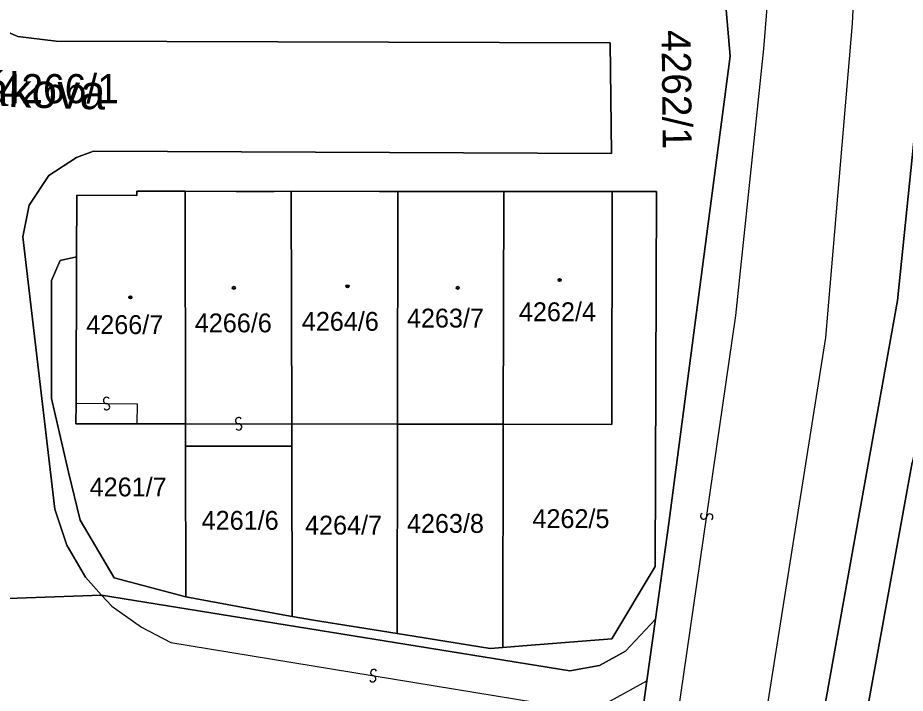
# Model space of a CAD drawing. Extents: x -598233 to -596890, y -1157848 to -1156431.
# Drawn here: x -598050.5 to -597998.7, y -1156881.8 to -1156842.4 of the extents above; entities that cross this region are included whole.
import ezdxf

# ---------------------------------------------------------------- set-up
doc = ezdxf.new("R2010")
doc.units = 0
for name, color, linetype in [('Level 1', 7, 'Continuous'), ('Level 11', 7, 'Continuous'), ('Level 13', 7, 'Continuous'), ('Level 3', 7, 'Continuous'), ('Level 4', 7, 'Continuous'), ('Level 5', 7, 'Continuous'), ('Level 60', 7, 'Continuous'), ('Vrstva 54', 7, 'Continuous'), ('Vrstva 60', 7, 'Continuous')]:
    doc.layers.add(name, color=color, linetype=linetype)

msp = doc.modelspace()

# ---------------------------------------------------------------- linework, layer by layer
at = {"layer": 'Level 1'}
for points in [[(-598055.12, -1156786.5), (-598046.79, -1156796.42), (-598042.33, -1156799.68), (-598035.7, -1156804.52), (-598033.02, -1156806.47), (-598027.61, -1156810.61), (-598025.6, -1156812.15), (-598015.97, -1156821.78), (-598014.05, -1156825.16), (-598009.94, -1156832.4), (-598008.9, -1156844.6), (-598012.47, -1156871.86), (-598013.25, -1156877.47), (-598013.76, -1156881.08), (-598016.24, -1156898.9)], [(-597999.07, -1156822.49), (-597997.01, -1156838.34), (-597999.12, -1156858.86), (-598008.57, -1156911.65)], [(-598014.05, -1156825.16), (-598009.94, -1156832.4), (-598008.9, -1156844.6), (-598012.47, -1156871.86), (-598013.25, -1156877.47)], [(-598045.6, -1156876.06), (-598046.55, -1156875.02), (-598047.64, -1156873.15), (-598048.33, -1156871.04), (-598050.2, -1156855.14), (-598049.84, -1156853.3), (-598048.69, -1156851.57), (-598047.07, -1156850.51), (-598046.08, -1156850.15), (-598015.82, -1156850.28), (-598015.89, -1156843.82), (-598048.25, -1156843.71), (-598050.49, -1156843.44), (-598051.7, -1156842.94), (-598052.96, -1156842.07), (-598053.68, -1156841.22), (-598054.27, -1156837.59)], [(-598047.06, -1156856.31), (-598047.05, -1156852.72), (-598043.55, -1156852.73), (-598043.55, -1156852.48), (-598040.73, -1156852.48)], [(-598040.73, -1156852.48), (-598040.7, -1156866.06)], [(-598034.54, -1156852.48), (-598035.53, -1156852.49), (-598037.74, -1156852.49), (-598040.73, -1156852.48)], [(-598034.54, -1156852.48), (-598034.5, -1156866.06)], [(-598028.31, -1156852.49), (-598029.37, -1156852.49), (-598034.54, -1156852.48)], [(-598028.33, -1156866.08), (-598028.31, -1156852.49)], [(-598022.11, -1156852.49), (-598022.92, -1156852.5), (-598028.31, -1156852.49)], [(-598022.11, -1156852.49), (-598022.14, -1156866.09)], [(-598022.11, -1156852.49), (-598015.78, -1156852.5)], [(-598022.17, -1156879.13), (-598021, -1156879.03), (-598015.8, -1156878.61), (-598013.28, -1156874.4), (-598013.19, -1156852.5), (-598015.78, -1156852.5)], [(-598015.78, -1156852.5), (-598015.8, -1156866.1), (-598022.14, -1156866.09)], [(-598047.06, -1156856.31), (-598048.02, -1156856.52), (-598048.52, -1156857.7), (-598048.52, -1156864.59), (-598047.53, -1156868.89), (-598046.85, -1156871.69), (-598044.87, -1156875.06), (-598040.68, -1156876.16)], [(-598047.06, -1156856.31), (-598047.09, -1156864.86)], [(-598047.09, -1156864.86), (-598047.1, -1156866.07), (-598043.54, -1156866.06)], [(-598043.54, -1156866.06), (-598040.7, -1156866.06)], [(-598040.7, -1156866.06), (-598040.7, -1156867.37)], [(-598034.5, -1156867.37), (-598034.5, -1156866.06)], [(-598034.5, -1156866.06), (-598028.33, -1156866.08)], [(-598028.33, -1156866.08), (-598028.34, -1156878.31)], [(-598022.14, -1156866.09), (-598028.33, -1156866.08)], [(-598022.14, -1156866.09), (-598022.17, -1156879.13)], [(-598040.7, -1156867.37), (-598034.5, -1156867.37)], [(-598040.7, -1156867.37), (-598040.68, -1156876.16)], [(-598034.5, -1156867.37), (-598034.47, -1156877.31)], [(-598003.73, -1156898.45), (-597998.26, -1156868.33)], [(-598045.6, -1156876.06), (-598054.38, -1156876.39)], [(-598013.25, -1156877.47), (-598015.01, -1156879.34), (-598016.53, -1156880.18), (-598018.25, -1156880.49), (-598045.6, -1156876.06)], [(-598040.68, -1156876.16), (-598035.02, -1156877.22), (-598034.47, -1156877.31)], [(-598028.34, -1156878.31), (-598033.22, -1156877.52), (-598034.47, -1156877.31)], [(-598013.25, -1156877.47), (-598013.76, -1156881.08)], [(-598028.34, -1156878.31), (-598027.37, -1156878.47), (-598022.91, -1156879.19), (-598022.17, -1156879.13)], [(-598028.04, -1156961.98), (-598025.81, -1156945.25), (-598020.33, -1156922.86), (-598016.24, -1156898.9), (-598013.76, -1156881.08)]]:
    msp.add_lwpolyline(points, dxfattribs=at)
at = {"layer": 'Level 13'}
for centre, start, end in [((-598045.307, -1156864.696), 36.8899, 268.9879), ((-598045.312, -1156865.064), 216.6755, 89.2655), ((-598037.598, -1156865.876), 37.3727, 269.4707), ((-598037.601, -1156866.244), 217.1583, 89.7483), ((-598010.442, -1156871.452), 119.1198, 351.2178), ((-598010.078, -1156871.507), 298.9054, 171.4954), ((-598029.709, -1156880.588), 28.0756, 260.1736), ((-598029.771, -1156880.952), 207.8611, 80.4511)]:
    msp.add_arc(centre, 0.184, start, end, dxfattribs=at)
at = {"layer": 'Level 3'}
for points in [[(-598011.97, -1156883.24), (-598008.56, -1156859.73), (-598006.93, -1156844.17), (-598006.62, -1156840.3), (-598006.77, -1156836.41), (-598007.4, -1156832.57), (-598008.48, -1156828.84), (-598009.92, -1156825.44), (-598011.74, -1156822.22), (-598013.92, -1156819.23), (-598016.43, -1156816.51), (-598025.72, -1156808.6), (-598034.1, -1156802.52), (-598041.16, -1156797.32), (-598044.37, -1156795.09), (-598047.36, -1156792.56), (-598050.08, -1156789.75), (-598052.52, -1156786.69)], [(-598001.53, -1156837.93), (-598001.77, -1156842.69), (-598003.32, -1156861.02), (-598007.07, -1156884.64), (-598015.89, -1156935.54), (-598019.61, -1156962.34), (-598019.16, -1156978.63), (-598018.25, -1157005.99), (-598018.43, -1157016.08), (-598017.93, -1157045.82), (-598016.22, -1157076.88)], [(-598047.09, -1156864.86), (-598043.53, -1156864.89), (-598043.54, -1156866.06)], [(-598040.7, -1156866.06), (-598034.5, -1156866.06)], [(-598045.6, -1156876.06), (-598045, -1156876.71), (-598043.28, -1156877.94), (-598041.56, -1156878.83), (-598017.92, -1156882.7), (-598015.88, -1156882.24), (-598013.76, -1156881.08)]]:
    msp.add_lwpolyline(points, dxfattribs=at)
at = {"layer": 'Level 5'}
for centre, radius in [((-598018.85, -1156857.66), 0.09), ((-598018.85, -1156857.66), 0.0521), ((-598037.88, -1156858.12), 0.09), ((-598037.88, -1156858.12), 0.0521), ((-598031.24, -1156858.03), 0.09), ((-598031.24, -1156858.03), 0.0521), ((-598024.8, -1156858.12), 0.09), ((-598024.8, -1156858.12), 0.0521), ((-598043.92, -1156858.68), 0.09), ((-598043.92, -1156858.68), 0.0521)]:
    msp.add_circle(centre, radius, dxfattribs=at)
at = {"layer": 'Level 60'}
for points in [[(-598008.57, -1156911.65), (-597999.12, -1156858.86), (-597997.01, -1156838.34), (-597999.07, -1156822.49), (-597996.86, -1156822.74), (-597997.1, -1156815.73), (-598000.61, -1156802.57), (-597999.57, -1156802.33), (-597997.31, -1156801.98), (-597994.14, -1156815.75), (-597994, -1156823.07), (-597993.65, -1156831.69), (-597993.63, -1156841.5), (-597994.2, -1156848.82), (-597997.41, -1156864.24), (-597997.82, -1156866.2), (-597998.26, -1156868.33), (-598003.73, -1156898.45)], [(-598009.94, -1156832.4), (-598008.9, -1156844.6), (-598012.47, -1156871.86), (-598013.25, -1156877.47), (-598015.01, -1156879.34), (-598016.53, -1156880.18), (-598018.25, -1156880.49), (-598045.6, -1156876.06), (-598046.55, -1156875.02), (-598047.64, -1156873.15), (-598048.33, -1156871.04), (-598050.2, -1156855.14), (-598049.84, -1156853.3), (-598048.69, -1156851.57), (-598047.07, -1156850.51), (-598046.08, -1156850.15), (-598015.82, -1156850.28), (-598015.89, -1156843.82), (-598048.25, -1156843.71), (-598050.49, -1156843.44), (-598051.7, -1156842.94)], [(-598051.7, -1156842.94), (-598050.49, -1156843.44), (-598048.25, -1156843.71), (-598015.89, -1156843.82), (-598015.82, -1156850.28), (-598046.08, -1156850.15), (-598047.07, -1156850.51), (-598048.69, -1156851.57), (-598049.84, -1156853.3), (-598050.2, -1156855.14), (-598048.33, -1156871.04), (-598047.64, -1156873.15), (-598046.55, -1156875.02), (-598045.6, -1156876.06), (-598054.38, -1156876.39)], [(-598080.33, -1156893.28), (-598059.85, -1156878.92), (-598053.86, -1156874.72), (-598054.14, -1156875.81), (-598054.38, -1156876.39), (-598045.6, -1156876.06), (-598018.25, -1156880.49), (-598016.53, -1156880.18), (-598015.01, -1156879.34), (-598013.25, -1156877.47), (-598013.76, -1156881.08), (-598016.24, -1156898.9)]]:
    msp.add_lwpolyline(points, dxfattribs=at)
for points in [[(-598021, -1156879.03), (-598015.8, -1156878.61), (-598013.28, -1156874.4), (-598013.19, -1156852.5), (-598015.78, -1156852.5), (-598022.11, -1156852.49), (-598022.92, -1156852.5), (-598028.31, -1156852.49), (-598029.37, -1156852.49), (-598034.54, -1156852.48), (-598035.53, -1156852.49), (-598037.74, -1156852.49), (-598040.73, -1156852.48), (-598043.55, -1156852.48), (-598043.55, -1156852.73), (-598047.05, -1156852.72), (-598047.06, -1156856.31), (-598048.02, -1156856.52), (-598048.52, -1156857.7), (-598048.52, -1156864.59), (-598047.53, -1156868.89), (-598046.85, -1156871.69), (-598044.87, -1156875.06), (-598040.68, -1156876.16), (-598035.02, -1156877.22), (-598034.47, -1156877.31), (-598033.22, -1156877.52), (-598028.34, -1156878.31), (-598027.37, -1156878.47), (-598022.91, -1156879.19), (-598022.17, -1156879.13)], [(-598047.1, -1156866.07), (-598047.09, -1156864.86), (-598047.06, -1156856.31), (-598047.05, -1156852.72), (-598043.55, -1156852.73), (-598043.55, -1156852.48), (-598040.73, -1156852.48), (-598040.7, -1156866.06), (-598043.54, -1156866.06)], [(-598040.7, -1156867.37), (-598040.7, -1156866.06), (-598040.73, -1156852.48), (-598037.74, -1156852.49), (-598035.53, -1156852.49), (-598034.54, -1156852.48), (-598034.5, -1156866.06), (-598034.5, -1156867.37)], [(-598034.5, -1156866.06), (-598034.54, -1156852.48), (-598029.37, -1156852.49), (-598028.31, -1156852.49), (-598028.33, -1156866.08)], [(-598028.33, -1156866.08), (-598028.31, -1156852.49), (-598022.92, -1156852.5), (-598022.11, -1156852.49), (-598022.14, -1156866.09)], [(-598015.78, -1156852.5), (-598015.8, -1156866.1), (-598022.14, -1156866.09), (-598022.11, -1156852.49)], [(-598015.8, -1156878.61), (-598021, -1156879.03), (-598022.17, -1156879.13), (-598022.14, -1156866.09), (-598015.8, -1156866.1), (-598015.78, -1156852.5), (-598013.19, -1156852.5), (-598013.28, -1156874.4)], [(-598047.09, -1156864.86), (-598047.1, -1156866.07), (-598043.54, -1156866.06), (-598040.7, -1156866.06), (-598040.7, -1156867.37), (-598040.68, -1156876.16), (-598044.87, -1156875.06), (-598046.85, -1156871.69), (-598047.53, -1156868.89), (-598048.52, -1156864.59), (-598048.52, -1156857.7), (-598048.02, -1156856.52), (-598047.06, -1156856.31)], [(-598034.5, -1156867.37), (-598034.5, -1156866.06), (-598028.33, -1156866.08), (-598028.34, -1156878.31), (-598033.22, -1156877.52), (-598034.47, -1156877.31)], [(-598028.33, -1156866.08), (-598022.14, -1156866.09), (-598022.17, -1156879.13), (-598022.91, -1156879.19), (-598027.37, -1156878.47), (-598028.34, -1156878.31)], [(-598040.7, -1156867.37), (-598034.5, -1156867.37), (-598034.47, -1156877.31), (-598035.02, -1156877.22), (-598040.68, -1156876.16)], [(-597998.26, -1156868.33), (-597983.76, -1156870.27), (-597984.59, -1156873.1), (-597987.21, -1156882.02), (-597988.74, -1156887.22), (-597990.58, -1156893.49), (-597992.45, -1156899.85), (-598003.73, -1156898.45)]]:
    msp.add_lwpolyline(points, close=True, dxfattribs=at)
at = {"layer": 'Vrstva 54'}
for p, q in [((-598009.94, -1156832.4), (-598008.9, -1156844.6)), ((-598008.9, -1156844.6), (-598012.47, -1156871.86)), ((-598012.47, -1156871.86), (-598013.25, -1156877.47)), ((-598013.25, -1156877.47), (-598013.76, -1156881.08)), ((-598013.76, -1156881.08), (-598016.24, -1156898.9))]:
    msp.add_line(p, q, dxfattribs=at)
at = {"layer": 'Vrstva 60'}
for points in [[(-598055.12, -1156786.5), (-598046.79, -1156796.42), (-598042.33, -1156799.68), (-598035.7, -1156804.52), (-598033.02, -1156806.47), (-598027.61, -1156810.61), (-598025.6, -1156812.15), (-598015.97, -1156821.78), (-598014.05, -1156825.16), (-598009.94, -1156832.4), (-598008.9, -1156844.6), (-598012.47, -1156871.86), (-598013.25, -1156877.47), (-598013.76, -1156881.08), (-598016.24, -1156898.9)], [(-598016.24, -1156898.9), (-598013.76, -1156881.08), (-598013.25, -1156877.47), (-598012.47, -1156871.86), (-598008.9, -1156844.6), (-598009.94, -1156832.4), (-598014.05, -1156825.16), (-598015.97, -1156821.78), (-598025.6, -1156812.15), (-598027.61, -1156810.61), (-598033.02, -1156806.47), (-598035.7, -1156804.52), (-598042.33, -1156799.68), (-598046.79, -1156796.42), (-598055.12, -1156786.5)], [(-598055.12, -1156786.5), (-598046.79, -1156796.42), (-598042.33, -1156799.68), (-598035.7, -1156804.52), (-598033.02, -1156806.47), (-598027.61, -1156810.61), (-598025.6, -1156812.15), (-598015.97, -1156821.78), (-598014.05, -1156825.16), (-598009.94, -1156832.4), (-598008.9, -1156844.6), (-598012.47, -1156871.86), (-598013.25, -1156877.47), (-598013.76, -1156881.08), (-598016.24, -1156898.9)], [(-598008.57, -1156911.65), (-597999.12, -1156858.86), (-597997.01, -1156838.34)]]:
    msp.add_lwpolyline(points, dxfattribs=at)

# ---------------------------------------------------------------- texts
at = {"layer": 'Level 11'}
msp.add_text('Kepákova', height=2, rotation=358.4858, dxfattribs=at).set_placement((-598057.294, -1156847.396))
at = {"layer": 'Level 4'}
msp.add_text('4262/1', height=1.7, rotation=270.6208, dxfattribs=at).set_placement((-598012.9, -1156843.07))
for s, height, p in [('4266/1', 1.7, (-598051.55, -1156847.34)), ('4262/4', 1.1, (-598021.23, -1156860.07)), ('4266/7', 1.1, (-598046.5, -1156860.82)), ('4266/6', 1.1, (-598040.16, -1156860.72)), ('4264/6', 1.1, (-598033.91, -1156860.63)), ('4263/7', 1.1, (-598027.77, -1156860.44)), ('4261/7', 1.1, (-598046.3, -1156870.3)), ('4261/6', 1.1, (-598039.76, -1156872.25)), ('4262/5', 1.1, (-598020.44, -1156872.15)), ('4264/7', 1.1, (-598033.72, -1156872.53)), ('4263/8', 1.1, (-598027.77, -1156872.43))]:
    msp.add_text(s, height=height, dxfattribs=at).set_placement(p)

doc.saveas('drawing.dxf')
